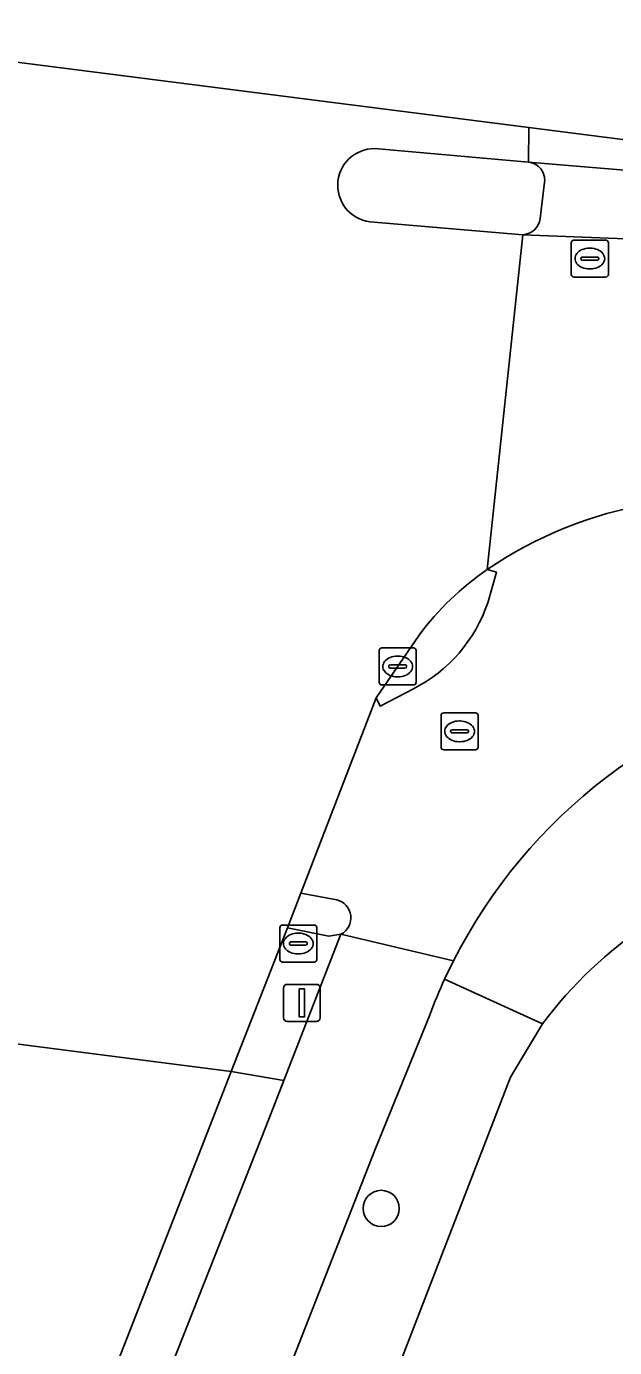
# Model space of a CAD drawing. Extents: x 160663 to 161506, y 382245 to 383291.
# Drawn here: x 160697.75 to 160713.64, y 383255.34 to 383290.99 of the extents above; entities that cross this region are included whole.
import ezdxf

# ---------------------------------------------------------------- set-up
doc = ezdxf.new("R2010")
doc.units = 0
for name, color, linetype in [('IMGEO_Berm_open', 7, 'Continuous'), ('IMGEO_Boom', 7, 'Continuous'), ('IMGEO_Erf', 7, 'Continuous'), ('IMGEO_Fietspad_gesloten', 7, 'Continuous'), ('IMGEO_Fietspad_open', 7, 'Continuous'), ('IMGEO_Kolk', 7, 'Continuous'), ('IMGEO_Rijbaan_lokaal_gesloten', 7, 'Continuous'), ('IMGEO_Rioolput', 7, 'Continuous'), ('IMGEO_Verkeerseiland_gesloten', 7, 'Continuous'), ('IMGEO_Verkeersregelinstallatiepaal', 7, 'Continuous'), ('IMGEO_Voetpad_open', 7, 'Continuous')]:
    doc.layers.add(name, color=color, linetype=linetype)

msp = doc.modelspace()

# ---------------------------------------------------------------- linework, layer by layer
at = {"layer": 'IMGEO_Berm_open'}
msp.add_lwpolyline([(160676.527, 383187.847), (160678.329, 383194.283), (160680.92, 383201.675), (160693.034, 383232.719), (160699.754, 383250), (160704.215, 383261.301), (160704.704, 383262.55), (160703.286, 383262.794), (160702.787, 383261.521), (160699.61, 383253.4), (160698.283, 383250), (160691.754, 383233.279), (160684.248, 383214.133), (160679.772, 383202.618)], dxfattribs=at)
at = {"layer": 'IMGEO_Boom'}
msp.add_circle((160707.335, 383259.096), 0.489, dxfattribs=at)
at = {"layer": 'IMGEO_Erf'}
msp.add_lwpolyline([(160711.688, 383264.077), (160710.823, 383262.636), (160705.938, 383250), (160696.054, 383224.71), (160694.007, 383219.314)], dxfattribs=at)
msp.add_arc((160721.189, 383256.919), 11.896, 105.0667, 143.0079, dxfattribs=at)
at = {"layer": 'IMGEO_Fietspad_gesloten'}
for points in [[(160715.419, 383286.99), (160711.312, 383287.33)], [(160711.746, 383286.788), (160711.629, 383285.805)], [(160711.16, 383285.371), (160715.328, 383285.205)], [(160710.198, 383276.336), (160710.444, 383276.265), (160710.214, 383275.441)], [(160708.205, 383273.118), (160707.308, 383272.646), (160707.201, 383272.874), (160705.165, 383267.603), (160706.135, 383267.425)], [(160706.248, 383266.496), (160709.286, 383265.775)]]:
    msp.add_lwpolyline(points, dxfattribs=at)
for centre, radius, start, end in [((160711.261, 383286.845), 0.488, 353.325, 84.0461), ((160711.138, 383285.865), 0.494, 272.5182, 353.0425), ((160716.476, 383267.115), 11.156, 99.6986, 124.2496), ((160706.342, 383276.759), 4.09, 297.0947, 341.1968), ((160722.156, 383259.245), 14.431, 101.4776, 153.0975), ((160706.012, 383266.939), 0.502, 298.0644, 75.8059)]:
    msp.add_arc(centre, radius, start, end, dxfattribs=at)
at = {"layer": 'IMGEO_Fietspad_open'}
for points in [[(160709.046, 383265.279), (160709.286, 383265.775), (160706.248, 383266.496), (160704.704, 383262.55), (160704.215, 383261.301), (160699.754, 383250), (160693.034, 383232.719), (160680.92, 383201.675), (160678.329, 383194.283), (160676.527, 383187.847)], [(160702.977, 383250), (160707.163, 383260.667), (160708.654, 383264.342)]]:
    msp.add_lwpolyline(points, dxfattribs=at)
msp.add_arc((160722.471, 383259.112), 14.774, 155.3278, 159.2676, dxfattribs=at)
at = {"layer": 'IMGEO_Kolk'}
for p, q in [((160707.279, 383273.296), (160707.279, 383274.148)), ((160707.354, 383274.222), (160708.206, 383274.222)), ((160708.28, 383274.148), (160708.28, 383273.296)), ((160707.538, 383273.716), (160707.538, 383273.728)), ((160707.581, 383273.765), (160707.979, 383273.765)), ((160707.767, 383274.002), (160707.792, 383274.002)), ((160708.022, 383273.728), (160708.022, 383273.716)), ((160707.976, 383273.679), (160707.578, 383273.679)), ((160707.79, 383273.442), (160707.765, 383273.442)), ((160708.206, 383273.222), (160707.354, 383273.222)), ((160704.595, 383265.817), (160704.595, 383266.669)), ((160704.67, 383266.743), (160705.522, 383266.743)), ((160705.596, 383266.669), (160705.596, 383265.817)), ((160704.854, 383266.237), (160704.854, 383266.249)), ((160704.897, 383266.286), (160705.295, 383266.286)), ((160705.083, 383266.523), (160705.108, 383266.523)), ((160705.338, 383266.249), (160705.338, 383266.237)), ((160705.292, 383266.2), (160704.894, 383266.2)), ((160705.106, 383265.963), (160705.081, 383265.963)), ((160705.522, 383265.743), (160704.67, 383265.743))]:
    msp.add_line(p, q, dxfattribs=at)
for points in [[(160707.279, 383273.296), (160707.279, 383274.148)], [(160707.354, 383274.222), (160708.206, 383274.222)], [(160708.28, 383274.148), (160708.28, 383273.296)], [(160708.206, 383273.222), (160707.354, 383273.222)], [(160704.595, 383265.817), (160704.595, 383266.669)], [(160704.67, 383266.743), (160705.522, 383266.743)], [(160705.596, 383266.669), (160705.596, 383265.817)], [(160705.522, 383265.743), (160704.67, 383265.743)]]:
    msp.add_lwpolyline(points, dxfattribs=at)
for centre, radius, start, end in [((160707.356, 383274.146), 0.0765, 91.552, 178.448), ((160707.356, 383274.146), 0.0765, 91.552, 178.448), ((160708.204, 383274.146), 0.0765, 1.552, 88.448), ((160708.204, 383274.146), 0.0765, 1.552, 88.448), ((160707.578, 383273.725), 0.0403, 85.8775, 175.7526), ((160707.575, 383273.715), 0.0366, 178.938, 274.7102), ((160707.979, 383273.722), 0.043, 264.8664, 352.4533), ((160707.983, 383273.727), 0.0386, 1.7309, 96.639), ((160707.356, 383273.298), 0.0765, 181.552, 268.448), ((160707.356, 383273.298), 0.0765, 181.552, 268.448), ((160708.204, 383273.298), 0.0765, 271.552, 358.448), ((160708.204, 383273.298), 0.0765, 271.552, 358.448), ((160704.672, 383266.667), 0.0765, 91.552, 178.448), ((160704.672, 383266.667), 0.0765, 91.552, 178.448), ((160705.52, 383266.667), 0.0765, 1.552, 88.448), ((160705.52, 383266.667), 0.0765, 1.552, 88.448), ((160704.894, 383266.246), 0.0403, 85.8775, 175.7526), ((160704.891, 383266.236), 0.0366, 178.938, 274.7102), ((160705.295, 383266.243), 0.043, 264.8664, 352.4533), ((160705.299, 383266.248), 0.0386, 1.7309, 96.639), ((160704.672, 383265.819), 0.0765, 181.552, 268.448), ((160704.672, 383265.819), 0.0765, 181.552, 268.448), ((160705.52, 383265.819), 0.0765, 271.552, 358.448), ((160705.52, 383265.819), 0.0765, 271.552, 358.448)]:
    msp.add_arc(centre, radius, start, end, dxfattribs=at)
for centre, major_axis, ratio, start_param, end_param in [((160707.766, 383273.722), (-0.387, 0.002), 0.722429, 4.712389, 7.853982), ((160707.791, 383273.722), (-0.39, 0.002), 0.717154, 1.570796, 4.712389), ((160705.082, 383266.243), (-0.387, 0.002), 0.722429, 4.712389, 7.853982), ((160705.107, 383266.243), (-0.39, 0.002), 0.717154, 1.570796, 4.712389)]:
    msp.add_ellipse(centre, major_axis=major_axis, ratio=ratio, start_param=start_param, end_param=end_param, dxfattribs=at)
at = {"layer": 'IMGEO_Rijbaan_lokaal_gesloten'}
for points in [[(160707.258, 383287.689), (160711.312, 383287.33), (160711.318, 383288.264), (160689.936, 383290.992), (160688.345, 383265.938), (160688.005, 383264.811)], [(160896.852, 383263.09), (160789.689, 383277.854), (160760.039, 383281.939), (160749.307, 383283.418), (160711.318, 383288.264), (160711.312, 383287.33), (160715.419, 383286.99), (160715.607, 383286.974), (160720.29, 383286.426), (160726.296, 383285.597)], [(160710.198, 383276.336), (160711.16, 383285.371), (160707.032, 383285.721)], [(160726.227, 383284.6), (160720.238, 383284.926), (160715.46, 383285.205), (160715.328, 383285.205), (160711.16, 383285.371), (160710.198, 383276.336)], [(160694.198, 383275.753), (160693.834, 383273.143), (160693.693, 383271.306), (160693.116, 383268.643), (160692.25, 383264.212), (160695.864, 383263.748), (160699.635, 383263.263), (160703.286, 383262.794), (160704.804, 383266.667), (160705.165, 383267.603), (160707.201, 383272.874), (160708.359, 383274.57)], [(160691.754, 383233.279), (160698.283, 383250), (160699.61, 383253.4), (160702.787, 383261.521), (160703.286, 383262.794), (160699.635, 383263.263), (160695.864, 383263.748), (160692.25, 383264.212), (160690.982, 383259.406), (160689.589, 383254.993), (160687.913, 383250.364), (160687.843, 383250.182), (160687.77, 383250), (160686.337, 383246.342), (160682.646, 383236.805), (160678.504, 383226.154), (160672.921, 383211.969), (160671.509, 383208.353)]]:
    msp.add_lwpolyline(points, dxfattribs=at)
for centre, radius, start, end in [((160707.15, 383286.704), 0.99, 83.7437, 263.1543), ((160716.476, 383267.115), 11.156, 99.6986, 124.2496), ((160714.638, 383269.872), 7.842, 124.4843, 143.1956)]:
    msp.add_arc(centre, radius, start, end, dxfattribs=at)
at = {"layer": 'IMGEO_Rioolput'}
for p, q in [((160712.468, 383284.301), (160712.468, 383285.153)), ((160712.543, 383285.227), (160713.395, 383285.227)), ((160713.469, 383285.153), (160713.469, 383284.301)), ((160712.77, 383284.77), (160713.168, 383284.77)), ((160712.956, 383285.007), (160712.981, 383285.007)), ((160712.727, 383284.721), (160712.727, 383284.733)), ((160713.165, 383284.684), (160712.767, 383284.684)), ((160712.979, 383284.447), (160712.954, 383284.447)), ((160713.211, 383284.733), (160713.211, 383284.721)), ((160713.395, 383284.227), (160712.543, 383284.227)), ((160708.951, 383271.544), (160708.951, 383272.396)), ((160709.026, 383272.47), (160709.878, 383272.47)), ((160709.952, 383272.396), (160709.952, 383271.544)), ((160709.21, 383271.964), (160709.21, 383271.976)), ((160709.648, 383271.927), (160709.25, 383271.927)), ((160709.253, 383272.013), (160709.651, 383272.013)), ((160709.439, 383272.25), (160709.464, 383272.25)), ((160709.694, 383271.976), (160709.694, 383271.964)), ((160709.462, 383271.69), (160709.437, 383271.69)), ((160709.878, 383271.47), (160709.026, 383271.47))]:
    msp.add_line(p, q, dxfattribs=at)
for points in [[(160712.468, 383284.301), (160712.468, 383285.153)], [(160712.543, 383285.227), (160713.395, 383285.227)], [(160713.469, 383285.153), (160713.469, 383284.301)], [(160713.395, 383284.227), (160712.543, 383284.227)], [(160708.951, 383271.544), (160708.951, 383272.396)], [(160709.026, 383272.47), (160709.878, 383272.47)], [(160709.952, 383272.396), (160709.952, 383271.544)], [(160709.878, 383271.47), (160709.026, 383271.47)]]:
    msp.add_lwpolyline(points, dxfattribs=at)
for centre, radius, start, end in [((160712.545, 383285.151), 0.0765, 91.552, 178.448), ((160712.545, 383285.151), 0.0765, 91.552, 178.448), ((160713.393, 383285.151), 0.0765, 1.552, 88.448), ((160713.393, 383285.151), 0.0765, 1.552, 88.448), ((160712.767, 383284.73), 0.0403, 85.8775, 175.7526), ((160713.172, 383284.732), 0.0386, 1.7309, 96.639), ((160712.764, 383284.72), 0.0366, 178.938, 274.7102), ((160713.168, 383284.727), 0.043, 264.8664, 352.4533), ((160712.545, 383284.303), 0.0765, 181.552, 268.448), ((160712.545, 383284.303), 0.0765, 181.552, 268.448), ((160713.393, 383284.303), 0.0765, 271.552, 358.448), ((160713.393, 383284.303), 0.0765, 271.552, 358.448), ((160709.028, 383272.394), 0.0765, 91.552, 178.448), ((160709.028, 383272.394), 0.0765, 91.552, 178.448), ((160709.876, 383272.394), 0.0765, 1.552, 88.448), ((160709.876, 383272.394), 0.0765, 1.552, 88.448), ((160709.25, 383271.973), 0.0403, 85.8775, 175.7526), ((160709.247, 383271.963), 0.0366, 178.938, 274.7102), ((160709.651, 383271.97), 0.043, 264.8664, 352.4533), ((160709.655, 383271.975), 0.0386, 1.7309, 96.639), ((160709.028, 383271.546), 0.0765, 181.552, 268.448), ((160709.028, 383271.546), 0.0765, 181.552, 268.448), ((160709.876, 383271.546), 0.0765, 271.552, 358.448), ((160709.876, 383271.546), 0.0765, 271.552, 358.448)]:
    msp.add_arc(centre, radius, start, end, dxfattribs=at)
for centre, major_axis, ratio, start_param, end_param in [((160712.955, 383284.727), (-0.387, 0.002), 0.722429, 4.712389, 7.853982), ((160712.98, 383284.727), (-0.39, 0.002), 0.717154, 1.570796, 4.712389), ((160709.438, 383271.97), (-0.387, 0.002), 0.722429, 4.712389, 7.853982), ((160709.463, 383271.97), (-0.39, 0.002), 0.717154, 1.570796, 4.712389)]:
    msp.add_ellipse(centre, major_axis=major_axis, ratio=ratio, start_param=start_param, end_param=end_param, dxfattribs=at)
at = {"layer": 'IMGEO_Verkeerseiland_gesloten'}
for points in [[(160711.312, 383287.33), (160707.258, 383287.689)], [(160711.629, 383285.805), (160711.746, 383286.788)], [(160707.032, 383285.721), (160711.16, 383285.371)], [(160710.214, 383275.441), (160710.444, 383276.265), (160710.198, 383276.336)], [(160708.359, 383274.57), (160707.201, 383272.874), (160707.308, 383272.646), (160708.205, 383273.118)], [(160706.135, 383267.425), (160705.165, 383267.603), (160704.804, 383266.667), (160705.923, 383266.446), (160706.248, 383266.496)]]:
    msp.add_lwpolyline(points, dxfattribs=at)
for centre, radius, start, end in [((160707.15, 383286.704), 0.99, 83.7437, 263.1543), ((160711.261, 383286.845), 0.488, 353.325, 84.0461), ((160711.138, 383285.865), 0.494, 272.5182, 353.0425), ((160714.638, 383269.872), 7.842, 124.4843, 143.1956), ((160706.342, 383276.759), 4.09, 297.0947, 341.1968), ((160706.012, 383266.939), 0.502, 298.0644, 75.8059)]:
    msp.add_arc(centre, radius, start, end, dxfattribs=at)
at = {"layer": 'IMGEO_Verkeersregelinstallatiepaal'}
for p, q in [((160704.696, 383264.243), (160704.696, 383265.043)), ((160704.696, 383265.043), (160704.696, 383264.243)), ((160704.796, 383265.143), (160705.586, 383265.143)), ((160705.586, 383265.143), (160704.796, 383265.143)), ((160705.686, 383265.043), (160705.686, 383264.243)), ((160705.686, 383264.243), (160705.686, 383265.043)), ((160705.586, 383264.143), (160704.796, 383264.143)), ((160704.796, 383264.143), (160705.586, 383264.143))]:
    msp.add_line(p, q, dxfattribs=at)
msp.add_lwpolyline([(160705.116, 383265.018), (160705.266, 383265.018), (160705.266, 383264.268), (160705.116, 383264.268), (160705.116, 383265.018)], dxfattribs=at)
for centre, start, end in [((160704.796, 383265.043), 90, 180), ((160704.796, 383265.043), 90, 180), ((160705.586, 383265.043), 0, 90), ((160705.586, 383265.043), 360, 90), ((160704.796, 383264.243), 180, 270), ((160704.796, 383264.243), 180, 270), ((160705.586, 383264.243), 270, 0), ((160705.586, 383264.243), 270, 0)]:
    msp.add_arc(centre, 0.1, start, end, dxfattribs=at)
at = {"layer": 'IMGEO_Voetpad_open'}
msp.add_lwpolyline([(160706.248, 383266.496), (160705.923, 383266.446), (160704.804, 383266.667), (160703.286, 383262.794), (160704.704, 383262.55)], close=True, dxfattribs=at)
for points in [[(160709.286, 383265.775), (160709.046, 383265.279), (160711.688, 383264.077)], [(160686.447, 383200.495), (160687.258, 383202.55), (160687.445, 383202.529), (160694.007, 383219.314), (160696.054, 383224.71), (160705.938, 383250), (160710.823, 383262.636), (160711.688, 383264.077), (160709.046, 383265.279)], [(160708.654, 383264.342), (160707.163, 383260.667), (160702.977, 383250), (160694.135, 383227.242), (160684.277, 383202.023), (160683.214, 383199.23), (160682.535, 383197.355), (160682.218, 383196.394), (160681.295, 383193.552), (160680.242, 383190.168)]]:
    msp.add_lwpolyline(points, dxfattribs=at)
for centre, radius, start, end in [((160722.156, 383259.245), 14.431, 101.4776, 153.0975), ((160721.189, 383256.919), 11.896, 105.0667, 143.0079), ((160722.471, 383259.112), 14.774, 155.3278, 159.2676)]:
    msp.add_arc(centre, radius, start, end, dxfattribs=at)

doc.saveas('drawing.dxf')
